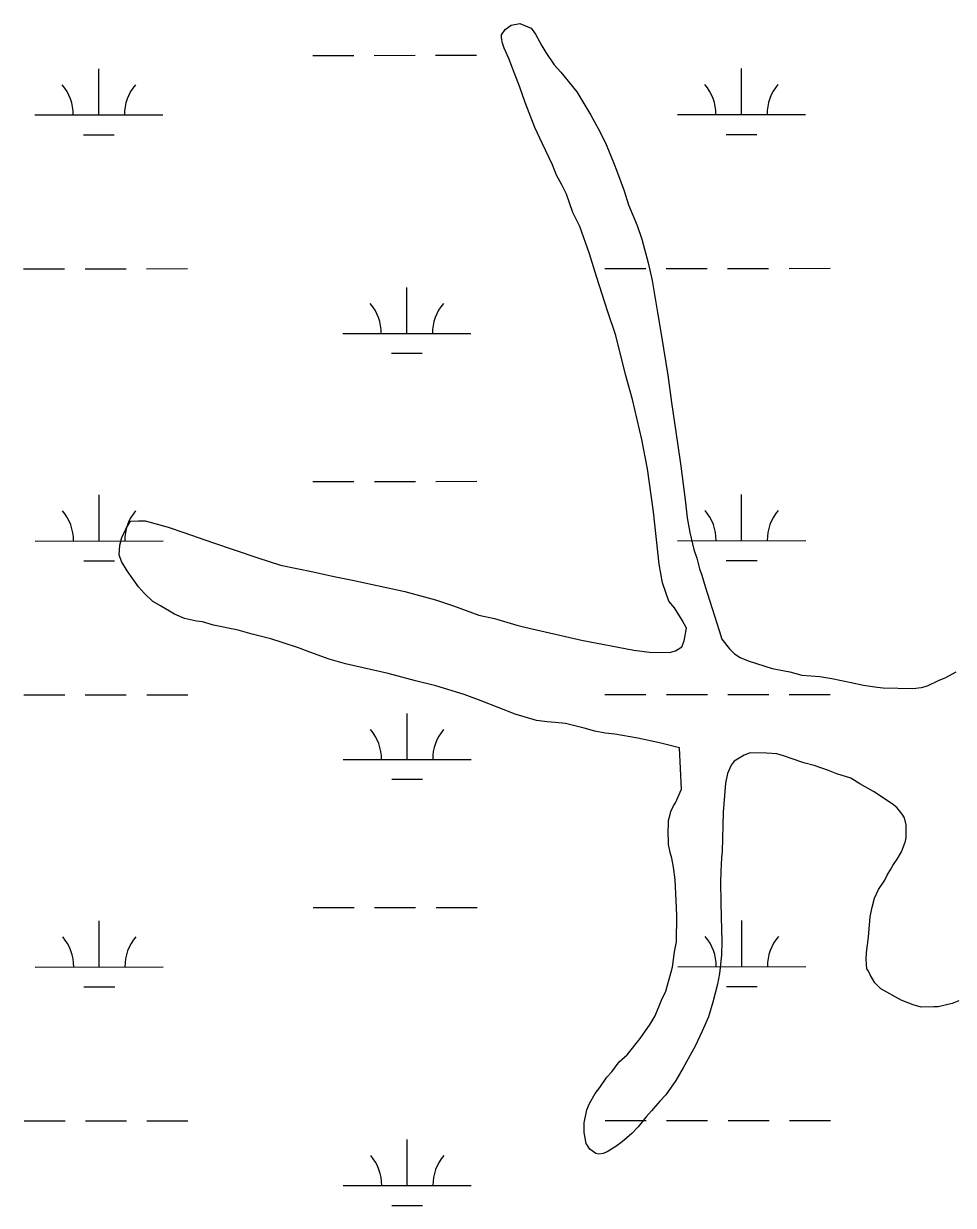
# Model space of a CAD drawing. Extents: x 3279314 to 3317160, y 734079 to 759431.
# Drawn here: x 3294419 to 3295145, y 741648 to 742571 of the extents above; entities that cross this region are included whole.
import ezdxf

# ---------------------------------------------------------------- set-up
doc = ezdxf.new("R2010")
doc.units = 0
doc.layers.add('V-SITE-VEGE', color=7, linetype='Continuous')
doc.layers.add('V-WETL-SWMP', color=7, linetype='Continuous')

msp = doc.modelspace()

# ---------------------------------------------------------------- linework, layer by layer
at = {"layer": 'V-SITE-VEGE'}
for p, q in [((3294792.45, 742562.24), (3294795.36, 742566.44)), ((3294795.36, 742566.44), (3294800.15, 742569.67)), ((3294800.15, 742569.67), (3294806.79, 742570.97)), ((3294806.79, 742570.97), (3294815.71, 742567.5)), ((3294815.71, 742567.5), (3294818.94, 742562.71)), ((3294818.94, 742562.71), (3294823.98, 742553.63)), ((3294792.4, 742559.87), (3294792.45, 742562.24)), ((3294793.27, 742555.6), (3294792.4, 742559.87)), ((3294794.62, 742551.8), (3294793.27, 742555.6)), ((3294823.98, 742553.63), (3294827.2, 742548.37)), ((3294798.26, 742543.69), (3294794.62, 742551.8)), ((3294827.2, 742548.37), (3294833.65, 742538.79)), ((3294800.96, 742536.07), (3294798.26, 742543.69)), ((3294806.84, 742521.3), (3294800.96, 742536.07)), ((3294833.65, 742538.79), (3294838.74, 742533.03)), ((3294838.74, 742533.03), (3294851.24, 742517.67)), ((3294810.89, 742509.41), (3294806.84, 742521.3)), ((3294851.24, 742517.67), (3294862.26, 742499.49)), ((3294818.57, 742489.88), (3294810.89, 742509.41)), ((3294862.26, 742499.49), (3294869.59, 742486.12)), ((3294824.49, 742477), (3294818.57, 742489.88)), ((3294869.59, 742486.12), (3294874.15, 742476.58)), ((3294832.24, 742460.78), (3294824.49, 742477)), ((3294874.15, 742476.58), (3294880.49, 742461.33)), ((3294880.49, 742461.33), (3294882.3, 742456.57)), ((3294835.4, 742452.68), (3294832.24, 742460.78)), ((3294839.52, 742445.04), (3294835.4, 742452.68)), ((3294882.3, 742456.57), (3294888.16, 742440.38)), ((3294843.18, 742437.88), (3294839.52, 742445.04)), ((3294848.12, 742423.6), (3294843.18, 742437.88)), ((3294888.16, 742440.38), (3294891.74, 742429.44)), ((3294891.74, 742429.44), (3294898.55, 742413.23)), ((3294853.6, 742412.62), (3294848.12, 742423.6)), ((3294861.26, 742391.2), (3294853.6, 742412.62)), ((3294898.55, 742413.23), (3294902.14, 742402.76)), ((3294902.14, 742402.76), (3294907.01, 742384.23)), ((3294866.62, 742373.6), (3294861.26, 742391.2)), ((3294907.01, 742384.23), (3294910.07, 742370.46)), ((3294875.58, 742346.01), (3294866.62, 742373.6)), ((3294910.07, 742370.46), (3294914.35, 742345.31)), ((3294881.87, 742327.45), (3294875.58, 742346.01)), ((3294914.35, 742345.31), (3294917.33, 742326.81)), ((3294889.36, 742297.04), (3294881.87, 742327.45)), ((3294917.33, 742326.81), (3294922.45, 742296.45)), ((3294894.68, 742277.56), (3294889.36, 742297.04)), ((3294922.45, 742296.45), (3294925.38, 742275.11)), ((3294902.16, 742246.21), (3294894.68, 742277.56)), ((3294925.38, 742275.11), (3294930.01, 742243.34)), ((3294906.48, 742223.43), (3294902.16, 742246.21)), ((3294930.01, 742243.34), (3294932.52, 742225.32)), ((3294911.07, 742189.76), (3294906.48, 742223.43)), ((3294932.52, 742225.32), (3294935.84, 742199.25)), ((3294935.84, 742199.25), (3294937.47, 742185.03)), ((3294915.54, 742149.01), (3294911.07, 742189.76)), ((3294937.47, 742185.03), (3294939.64, 742173.64)), ((3294495.91, 742169.81), (3294499.35, 742176.84)), ((3294499.35, 742176.84), (3294502.76, 742182.46)), ((3294502.76, 742182.46), (3294508.92, 742182.82)), ((3294508.92, 742182.82), (3294514.12, 742182.73)), ((3294514.12, 742182.73), (3294532, 742177.67)), ((3294532, 742177.67), (3294544.23, 742173.67)), ((3294494.39, 742163.69), (3294495.91, 742169.81)), ((3294544.23, 742173.67), (3294566.79, 742165.69)), ((3294566.79, 742165.69), (3294602.04, 742153.71)), ((3294939.64, 742173.64), (3294942.71, 742160.34)), ((3294493.78, 742156.13), (3294494.39, 742163.69)), ((3294942.71, 742160.34), (3294944.95, 742153.68)), ((3294495.57, 742150.9), (3294493.78, 742156.13)), ((3294500.18, 742143.72), (3294495.57, 742150.9)), ((3294602.04, 742153.71), (3294619.92, 742148.18)), ((3294619.92, 742148.18), (3294645.36, 742142.99)), ((3294918.11, 742134.3), (3294915.54, 742149.01)), ((3294944.95, 742153.68), (3294947.16, 742145.13)), ((3294508.94, 742131.26), (3294500.18, 742143.72)), ((3294645.36, 742142.99), (3294660.44, 742139.41)), ((3294660.44, 742139.41), (3294675.99, 742136.3)), ((3294947.16, 742145.13), (3294948.97, 742140.36)), ((3294948.97, 742140.36), (3294951.64, 742131.33)), ((3294513.57, 742125.98), (3294508.94, 742131.26)), ((3294675.99, 742136.3), (3294716.98, 742127.52)), ((3294923.06, 742120.02), (3294918.11, 742134.3)), ((3294951.64, 742131.33), (3294962.38, 742097.08)), ((3294520.08, 742119.71), (3294513.57, 742125.98)), ((3294526.16, 742116.29), (3294520.08, 742119.71)), ((3294716.98, 742127.52), (3294740.98, 742120.94)), ((3294740.98, 742120.94), (3294755.09, 742116.42)), ((3294927.7, 742114.73), (3294923.06, 742120.02)), ((3294536.93, 742109.95), (3294526.16, 742116.29)), ((3294755.09, 742116.42), (3294774.82, 742108.97)), ((3294933.67, 742105.17), (3294927.7, 742114.73)), ((3294544.91, 742106.49), (3294536.93, 742109.95)), ((3294554.33, 742104.43), (3294544.91, 742106.49)), ((3294559.05, 742103.87), (3294554.33, 742104.43)), ((3294567.52, 742101.36), (3294559.05, 742103.87)), ((3294586.84, 742097.22), (3294567.52, 742101.36)), ((3294774.82, 742108.97), (3294787.07, 742106.39)), ((3294787.07, 742106.39), (3294804.48, 742101.34)), ((3294804.48, 742101.34), (3294810.6, 742099.82)), ((3294936.87, 742098.96), (3294933.67, 742105.17)), ((3294597.66, 742094.19), (3294586.84, 742097.22)), ((3294612.26, 742090.62), (3294597.66, 742094.19)), ((3294810.6, 742099.82), (3294854.88, 742089.56)), ((3294935.27, 742089.06), (3294936.87, 742098.96)), ((3294962.38, 742097.08), (3294964.62, 742090.42)), ((3294621.19, 742087.62), (3294612.26, 742090.62)), ((3294633.89, 742083.61), (3294621.19, 742087.62)), ((3294642.81, 742080.13), (3294633.89, 742083.61)), ((3294854.88, 742089.56), (3294895.88, 742081.72)), ((3294928.51, 742081.14), (3294933.3, 742084.36)), ((3294933.3, 742084.36), (3294935.27, 742089.06)), ((3294964.62, 742090.42), (3294970.63, 742082.74)), ((3294970.63, 742082.74), (3294974.35, 742078.89)), ((3294657.85, 742074.66), (3294642.81, 742080.13)), ((3294670.56, 742071.12), (3294657.85, 742074.66)), ((3294895.88, 742081.72), (3294908.15, 742080.08)), ((3294908.15, 742080.08), (3294923.75, 742079.81)), ((3294923.75, 742079.81), (3294928.51, 742081.14)), ((3294974.35, 742078.89), (3294979.02, 742075.97)), ((3294979.02, 742075.97), (3294985.13, 742073.5)), ((3294985.13, 742073.5), (3295003.94, 742067.48)), ((3294704, 742063.43), (3294670.56, 742071.12)), ((3295003.94, 742067.48), (3295017.61, 742064.87)), ((3295017.61, 742064.87), (3295027.02, 742062.33)), ((3295139.55, 742060.31), (3295147.68, 742064.89)), ((3294725.18, 742057.84), (3294704, 742063.43)), ((3294741.19, 742053.77), (3294725.18, 742057.84)), ((3295027.02, 742062.33), (3295041.19, 742061.14)), ((3295041.19, 742061.14), (3295050.62, 742059.55)), ((3295050.62, 742059.55), (3295065.7, 742056.44)), ((3295065.7, 742056.44), (3295075.12, 742054.38)), ((3295125.25, 742053.94), (3295133.84, 742058.05)), ((3295133.84, 742058.05), (3295139.55, 742060.31)), ((3294763.3, 742047.22), (3294741.19, 742053.77)), ((3294776.46, 742042.26), (3294763.3, 742047.22)), ((3295075.12, 742054.38), (3295085.97, 742052.76)), ((3295085.97, 742052.76), (3295090.69, 742052.2)), ((3295090.69, 742052.2), (3295113.86, 742051.78)), ((3295113.86, 742051.78), (3295120.5, 742052.61)), ((3295120.5, 742052.61), (3295125.25, 742053.94)), ((3294803.23, 742031.84), (3294776.46, 742042.26)), ((3294819.69, 742026.81), (3294803.23, 742031.84)), ((3294828.19, 742025.71), (3294819.69, 742026.81)), ((3294834.32, 742025.13), (3294828.19, 742025.71)), ((3294842.35, 742024.51), (3294834.32, 742025.13)), ((3294856.95, 742020.94), (3294842.35, 742024.51)), ((3294865.42, 742018.42), (3294856.95, 742020.94)), ((3294873.43, 742016.86), (3294865.42, 742018.42)), ((3294880.99, 742016.25), (3294873.43, 742016.86)), ((3294898.9, 742013.09), (3294880.99, 742016.25)), ((3294915.87, 742009.47), (3294898.9, 742013.09)), ((3294931.4, 742005.41), (3294915.87, 742009.47)), ((3294933.19, 741973.21), (3294931.4, 742005.41)), ((3294981.91, 741999.77), (3294974.26, 741995.18)), ((3294986.67, 742001.58), (3294981.91, 741999.77)), ((3294999.44, 742001.34), (3294986.67, 742001.58)), ((3295007.47, 742000.73), (3294999.44, 742001.34)), ((3295012.64, 741999.22), (3295007.47, 742000.73)), ((3294971.83, 741991.91), (3294968.88, 741985.34)), ((3294974.26, 741995.18), (3294971.83, 741991.91)), ((3295018.75, 741997.21), (3295012.64, 741999.22)), ((3295028.62, 741993.72), (3295018.75, 741997.21)), ((3295036.63, 741991.69), (3295028.62, 741993.72)), ((3295047.91, 741987.7), (3295036.63, 741991.69)), ((3294968.88, 741985.34), (3294967.32, 741977.8)), ((3295054.48, 741985.22), (3295047.91, 741987.7)), ((3295065.3, 741981.71), (3295054.48, 741985.22)), ((3295072.31, 741977.33), (3295065.3, 741981.71)), ((3294928.26, 741962.42), (3294933.19, 741973.21)), ((3294967.32, 741977.8), (3294965.5, 741955.13)), ((3295083.09, 741971.46), (3295072.31, 741977.33)), ((3295097.57, 741961.74), (3295083.09, 741971.46)), ((3294922.81, 741948.81), (3294924.32, 741953.51)), ((3294924.32, 741953.51), (3294924.83, 741955.86)), ((3294924.83, 741955.86), (3294926.8, 741960.09)), ((3294926.8, 741960.09), (3294928.26, 741962.42)), ((3294965.5, 741955.13), (3294964.94, 741924.4)), ((3295101.31, 741958.83), (3295097.57, 741961.74)), ((3295105.47, 741953.56), (3295101.31, 741958.83)), ((3295107.31, 741950.68), (3295105.47, 741953.56)), ((3294922.61, 741937.46), (3294922.81, 741948.81)), ((3295108.63, 741945.46), (3295107.31, 741950.68)), ((3295108.45, 741935.53), (3295108.63, 741945.46)), ((3294923.02, 741934.14), (3294922.61, 741937.46)), ((3295107.93, 741932.7), (3295108.45, 741935.53)), ((3294922.95, 741929.89), (3294923.02, 741934.14)), ((3294924.25, 741923.71), (3294922.95, 741929.89)), ((3295104.94, 741924.24), (3295107.93, 741932.7)), ((3294925.6, 741919.43), (3294924.25, 741923.71)), ((3294926.89, 741912.31), (3294925.6, 741919.43)), ((3294964.39, 741919.68), (3294963.72, 741909.28)), ((3294964.94, 741924.4), (3294964.39, 741919.68)), ((3295098.12, 741913.48), (3295101.53, 741918.63)), ((3295101.53, 741918.63), (3295104.94, 741924.24)), ((3294928.13, 741902.36), (3294926.89, 741912.31)), ((3294963.72, 741909.28), (3294963.56, 741900.3)), ((3295093.73, 741906), (3295096.66, 741910.68)), ((3295096.66, 741910.68), (3295098.12, 741913.48)), ((3294928.78, 741886.27), (3294928.13, 741902.36)), ((3294963.56, 741900.3), (3294963.76, 741885.16)), ((3295086.91, 741894.77), (3295091.77, 741902.25)), ((3295091.77, 741902.25), (3295093.73, 741906)), ((3295083.95, 741888.2), (3295086.91, 741894.77)), ((3294929.51, 741874.43), (3294928.78, 741886.27)), ((3294963.76, 741885.16), (3294964.01, 741872.86)), ((3295080.38, 741873.6), (3295081.93, 741881.14)), ((3295081.93, 741881.14), (3295083.95, 741888.2)), ((3294929.15, 741854.1), (3294929.51, 741874.43)), ((3294964.01, 741872.86), (3294964.63, 741854.4)), ((3295079.14, 741857.54), (3295080.38, 741873.6)), ((3294927.58, 741846.09), (3294929.15, 741854.1)), ((3294964.63, 741854.4), (3294964.43, 741843.53)), ((3295077.51, 741845.75), (3295079.14, 741857.54)), ((3294925.95, 741834.29), (3294927.58, 741846.09)), ((3294964.43, 741843.53), (3294962.76, 741829.37)), ((3295077.41, 741840.07), (3295077.51, 741845.75)), ((3294920.88, 741815.46), (3294925.95, 741834.29)), ((3295077.76, 741832.97), (3295077.41, 741840.07)), ((3294962.76, 741829.37), (3294961.19, 741820.88)), ((3295079.14, 741831.06), (3295077.76, 741832.97)), ((3295080.51, 741828.19), (3295079.14, 741831.06)), ((3295084.18, 741821.98), (3295080.51, 741828.19)), ((3294917.45, 741808.43), (3294920.88, 741815.46)), ((3294961.19, 741820.88), (3294957.62, 741806.76)), ((3295088.82, 741817.17), (3295084.18, 741821.98)), ((3295104.75, 741808.37), (3295088.82, 741817.17)), ((3294912.5, 741796.22), (3294917.45, 741808.43)), ((3294957.62, 741806.76), (3294954.11, 741795.47)), ((3295114.14, 741804.89), (3295104.75, 741808.37)), ((3295144.43, 741805.76), (3295133.5, 741803.12)), ((3295149.67, 741808.03), (3295144.43, 741805.76)), ((3295120.25, 741802.88), (3295114.14, 741804.89)), ((3295130.19, 741803.18), (3295120.25, 741802.88)), ((3295133.5, 741803.12), (3295130.19, 741803.18)), ((3294900.83, 741778.46), (3294908.6, 741789.67)), ((3294908.6, 741789.67), (3294912.5, 741796.22)), ((3294954.11, 741795.47), (3294949.17, 741784.21)), ((3294890.67, 741765.87), (3294900.83, 741778.46)), ((3294949.17, 741784.21), (3294943.76, 741772.48)), ((3294943.76, 741772.48), (3294934.47, 741755.63)), ((3294878.6, 741752.37), (3294884.42, 741760.31)), ((3294884.42, 741760.31), (3294890.67, 741765.87)), ((3294874.74, 741748.18), (3294878.6, 741752.37)), ((3294934.47, 741755.63), (3294928.62, 741745.79)), ((3294869.39, 741740.24), (3294874.74, 741748.18)), ((3294928.62, 741745.79), (3294920.85, 741734.58)), ((3294861.13, 741727.62), (3294865.53, 741735.58)), ((3294865.53, 741735.58), (3294869.39, 741740.24)), ((3294920.85, 741734.58), (3294916.02, 741729.47)), ((3294857.07, 741712.56), (3294859.15, 741722.92)), ((3294859.15, 741722.92), (3294861.13, 741727.62)), ((3294916.02, 741729.47), (3294909.74, 741722.01)), ((3294905.4, 741717.36), (3294899.11, 741709.43)), ((3294909.74, 741722.01), (3294905.4, 741717.36)), ((3294856.93, 741704.99), (3294857.07, 741712.56)), ((3294858.67, 741696.45), (3294856.93, 741704.99)), ((3294894.29, 741704.32), (3294886.6, 741697.83)), ((3294899.11, 741709.43), (3294894.29, 741704.32)), ((3294861.43, 741692.14), (3294858.67, 741696.45)), ((3294886.6, 741697.83), (3294881.81, 741694.14)), ((3294866.1, 741688.75), (3294861.43, 741692.14)), ((3294868.46, 741688.23), (3294866.1, 741688.75)), ((3294871.77, 741688.64), (3294868.46, 741688.23)), ((3294875.11, 741690), (3294871.77, 741688.64)), ((3294881.81, 741694.14), (3294875.11, 741690))]:
    msp.add_line(p, q, dxfattribs=at)
at = {"layer": 'V-WETL-SWMP'}
for p, q in [((3294645.03, 742546.19), (3294677.03, 742546.2)), ((3294693.03, 742546.21), (3294725.03, 742546.23)), ((3294741.03, 742546.24), (3294773.03, 742546.25)), ((3294477.99, 742499.67), (3294477.97, 742535.67)), ((3294979.89, 742499.93), (3294979.88, 742535.93)), ((3294427.99, 742499.65), (3294527.99, 742499.7)), ((3294929.89, 742499.9), (3295029.89, 742499.95)), ((3294465.99, 742484.23), (3294489.99, 742484.25)), ((3294967.9, 742484.49), (3294991.9, 742484.5)), ((3294419.2, 742379.57), (3294451.2, 742379.59)), ((3294467.2, 742379.6), (3294499.2, 742379.61)), ((3294515.2, 742379.62), (3294547.2, 742379.64)), ((3294873.11, 742379.8), (3294905.11, 742379.82)), ((3294921.11, 742379.83), (3294953.11, 742379.84)), ((3294969.11, 742379.85), (3295001.11, 742379.87)), ((3295017.11, 742379.88), (3295049.11, 742379.89)), ((3294718.54, 742328.98), (3294718.53, 742364.98)), ((3294668.54, 742328.96), (3294768.54, 742329.01)), ((3294706.55, 742313.54), (3294730.55, 742313.56)), ((3294645.19, 742213.51), (3294677.19, 742213.53)), ((3294693.19, 742213.54), (3294725.19, 742213.55)), ((3294741.19, 742213.56), (3294773.19, 742213.58)), ((3294478.15, 742167), (3294478.14, 742203)), ((3294980.06, 742167.25), (3294980.04, 742203.25)), ((3294428.15, 742166.97), (3294528.15, 742167.02)), ((3294930.06, 742167.23), (3295030.06, 742167.28)), ((3294466.16, 742151.56), (3294490.16, 742151.57)), ((3294968.07, 742151.82), (3294992.07, 742151.83)), ((3294419.37, 742046.9), (3294451.37, 742046.91)), ((3294467.37, 742046.92), (3294499.37, 742046.94)), ((3294515.37, 742046.95), (3294547.37, 742046.96)), ((3294873.28, 742047.13), (3294905.28, 742047.14)), ((3294921.28, 742047.15), (3294953.28, 742047.17)), ((3294969.28, 742047.18), (3295001.28, 742047.19)), ((3295017.28, 742047.2), (3295049.28, 742047.22)), ((3294718.71, 741996.31), (3294718.69, 742032.31)), ((3294668.71, 741996.28), (3294768.71, 741996.33)), ((3294706.72, 741980.87), (3294730.72, 741980.88)), ((3294645.36, 741880.84), (3294677.36, 741880.85)), ((3294693.36, 741880.86), (3294725.36, 741880.88)), ((3294741.36, 741880.89), (3294773.36, 741880.9)), ((3294980.23, 741834.58), (3294980.21, 741870.58)), ((3294478.32, 741834.32), (3294478.3, 741870.32)), ((3294428.32, 741834.3), (3294528.32, 741834.35)), ((3294930.23, 741834.55), (3295030.23, 741834.6)), ((3294466.33, 741818.89), (3294490.33, 741818.9)), ((3294968.24, 741819.14), (3294992.24, 741819.15)), ((3294419.54, 741714.22), (3294451.54, 741714.24)), ((3294467.54, 741714.25), (3294499.54, 741714.26)), ((3294515.54, 741714.27), (3294547.54, 741714.29)), ((3294873.45, 741714.45), (3294905.45, 741714.47)), ((3294921.45, 741714.48), (3294953.45, 741714.49)), ((3294969.45, 741714.5), (3295001.45, 741714.52)), ((3295017.45, 741714.53), (3295049.45, 741714.54)), ((3294718.88, 741663.63), (3294718.86, 741699.63)), ((3294668.88, 741663.61), (3294768.88, 741663.66)), ((3294706.89, 741648.2), (3294730.89, 741648.21))]:
    msp.add_line(p, q, dxfattribs=at)
for centre, start, end in [((3294422.74, 742500.12), 359.25735, 40.80101), ((3294533.23, 742500.17), 139.25734, 180.801), ((3294924.65, 742500.37), 359.25735, 40.80101), ((3295035.14, 742500.43), 139.25734, 180.801), ((3294663.3, 742329.43), 359.25735, 40.80101), ((3294773.79, 742329.48), 139.25734, 180.801), ((3294422.91, 742167.44), 359.25735, 40.80101), ((3294533.4, 742167.5), 139.25734, 180.801), ((3294924.82, 742167.7), 359.25735, 40.80101), ((3295035.3, 742167.76), 139.25734, 180.801), ((3294663.47, 741996.75), 359.25735, 40.80101), ((3294773.96, 741996.81), 139.25734, 180.801), ((3294423.08, 741834.77), 359.25735, 40.80101), ((3294533.57, 741834.83), 139.25734, 180.801), ((3294924.99, 741835.03), 359.25735, 40.80101), ((3295035.47, 741835.08), 139.25734, 180.801), ((3294663.64, 741664.08), 359.25735, 40.80101), ((3294774.12, 741664.14), 139.25734, 180.801)]:
    msp.add_arc(centre, 35.25, start, end, dxfattribs=at)

doc.saveas('drawing.dxf')
